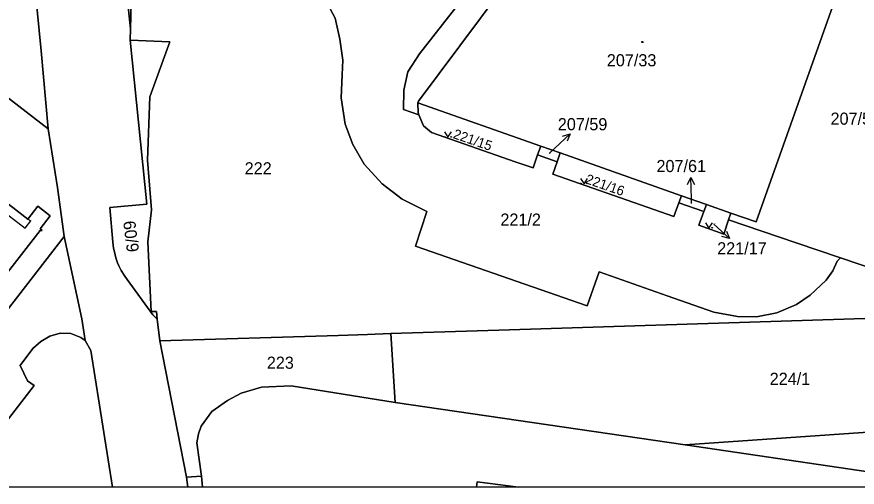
# Model space of a CAD drawing. Extents: x -598934 to -598196, y -1162208 to -1161502.
# Drawn here: x -598804.1 to -598686.2, y -1162207 to -1162140.9 of the extents above; entities that cross this region are included whole.
import ezdxf

# ---------------------------------------------------------------- set-up
doc = ezdxf.new("R2010")
doc.units = 0
for name, color, linetype in [('KN_CAR_KR', 7, 'Continuous'), ('KN_KULTURY', 7, 'Continuous'), ('KN_PARC_CIS_POM', 7, 'Continuous'), ('KN_PARC_CIS_POZ', 7, 'Continuous'), ('KN_PARC_CIS_STAV', 7, 'Continuous'), ('KN_PARC_PLOCHA', 7, 'Continuous'), ('PARC_C_SIPKA', 7, 'Continuous'), ('parcely_l', 7, 'Continuous')]:
    doc.layers.add(name, color=color, linetype=linetype)

msp = doc.modelspace()

# ---------------------------------------------------------------- linework, layer by layer
at = {"layer": 'KN_CAR_KR'}
for points in [[(-598839.09, -1162142.8), (-598802.95, -1162170.58)], [(-598802.95, -1162170.58), (-598802.17, -1162169.58)], [(-598802.58, -1162169.31), (-598802.17, -1162169.58)]]:
    msp.add_lwpolyline(points, dxfattribs=at)
at = {"layer": 'KN_KULTURY'}
for points in [[(-598744.13, -1162157.09), (-598743.63, -1162157.84), (-598743.13, -1162157.09)], [(-598725.03, -1162163.61), (-598724.53, -1162164.36), (-598724.03, -1162163.61)], [(-598707.49, -1162169.83), (-598706.99, -1162170.58), (-598706.49, -1162169.83)]]:
    msp.add_lwpolyline(points, dxfattribs=at)
for centre, radius in [((-598716.33, -1162144.46), 0.09), ((-598716.33, -1162144.46), 0.0398), ((-598744.08, -1162157.79), 0.05), ((-598743.18, -1162157.79), 0.05), ((-598724.98, -1162164.31), 0.05), ((-598724.08, -1162164.31), 0.05), ((-598707.44, -1162170.53), 0.05), ((-598706.54, -1162170.53), 0.05)]:
    msp.add_circle(centre, radius, dxfattribs=at)
at = {"layer": 'KN_PARC_PLOCHA'}
for points in [[(-598799.76, -1162156.64), (-598834.61, -1162129.69), (-598824.62, -1162116.72), (-598810.22, -1162098.19), (-598811.61, -1162092.7), (-598804.67, -1162105.09), (-598802.58, -1162126.61), (-598800.7, -1162145.7)], [(-598703.91, -1162168.47), (-598707.33, -1162167.27), (-598710.83, -1162166.04), (-598727.87, -1162160.04), (-598730.6, -1162159.08), (-598747.86, -1162153), (-598747.77, -1162152.75), (-598724.7, -1162121.85), (-598688.24, -1162134.71), (-598688.27, -1162134.81), (-598688.02, -1162134.9), (-598690.63, -1162142.27), (-598700.37, -1162169.72)], [(-598788.2, -1162142.62), (-598789.72, -1162127.94), (-598788.65, -1162126.56), (-598787.76, -1162126.06)], [(-598799.76, -1162156.64), (-598798.41, -1162164.9), (-598797.5, -1162171.77), (-598811.1, -1162189.32), (-598854.7, -1162155.77), (-598844.75, -1162142.82), (-598834.82, -1162129.94), (-598834.61, -1162129.69)], [(-598838.25, -1162141.69), (-598802.58, -1162169.31), (-598801.19, -1162167.5), (-598799.44, -1162168.84), (-598800.86, -1162170.68), (-598800.59, -1162170.9), (-598800.87, -1162170.93), (-598805.45, -1162176.82), (-598807.84, -1162174.87), (-598808.82, -1162176.03), (-598844.21, -1162148.75), (-598838.58, -1162141.4)], [(-598838.25, -1162141.69), (-598838.58, -1162141.4), (-598844.21, -1162148.75), (-598808.82, -1162176.03), (-598807.84, -1162174.87), (-598805.45, -1162176.82), (-598800.87, -1162170.93), (-598800.59, -1162170.9), (-598800.86, -1162170.68), (-598799.44, -1162168.84), (-598801.19, -1162167.5), (-598802.58, -1162169.31)], [(-598784.42, -1162183.36), (-598785.04, -1162182.78), (-598788.67, -1162177.78), (-598789.09, -1162177.19), (-598789.49, -1162176.52), (-598789.8, -1162175.88), (-598789.99, -1162175.45), (-598790.23, -1162174.78), (-598790.45, -1162173.91), (-598790.55, -1162173.41), (-598790.64, -1162172.58), (-598791.09, -1162167.68), (-598785.91, -1162167.24), (-598788.25, -1162144.2), (-598782.65, -1162144.42), (-598785.47, -1162152.15), (-598785.81, -1162161.06), (-598785.23, -1162168), (-598785.77, -1162172.5), (-598785.27, -1162182.29), (-598784.54, -1162182.31)], [(-598730.6, -1162159.08), (-598731.04, -1162160.32), (-598731.67, -1162162.11), (-598734.18, -1162161.26), (-598745.94, -1162157.18), (-598747.04, -1162156.21), (-598747.71, -1162154.66), (-598747.82, -1162154.41), (-598747.86, -1162153)], [(-598727.87, -1162160.04), (-598728.29, -1162161.26), (-598731.04, -1162160.32), (-598730.6, -1162159.08)], [(-598710.83, -1162166.04), (-598711.21, -1162167.06), (-598711.91, -1162168.96), (-598728.91, -1162163.03), (-598728.29, -1162161.26), (-598727.87, -1162160.04)], [(-598707.33, -1162167.27), (-598707.7, -1162168.26), (-598711.21, -1162167.06), (-598710.83, -1162166.04)], [(-598703.91, -1162168.47), (-598704.23, -1162169.44), (-598704.89, -1162171.42), (-598708.42, -1162170.17), (-598707.7, -1162168.26), (-598707.33, -1162167.27)], [(-598794.55, -1162186.38), (-598795.14, -1162185.93), (-598796.57, -1162185.37), (-598798.06, -1162185.34), (-598799.49, -1162185.74), (-598800.77, -1162186.51), (-598801.87, -1162187.51), (-598803.67, -1162189.86), (-598802.64, -1162192.04), (-598801.71, -1162192.7), (-598808.95, -1162202.06), (-598807.4, -1162203.24), (-598810.27, -1162206.96), (-598824.31, -1162206.96), (-598819.43, -1162200.35), (-598811.1, -1162189.32), (-598797.5, -1162171.77), (-598795.03, -1162183.32)], [(-598637.59, -1162191.43), (-598640.36, -1162196.15), (-598675.91, -1162198.62), (-598710.32, -1162201.02), (-598751.03, -1162195.05), (-598751.65, -1162185.4), (-598734.98, -1162184.85), (-598649.94, -1162182.16)], [(-598794.55, -1162186.38), (-598793.75, -1162187.77), (-598790.71, -1162206.96), (-598810.27, -1162206.96), (-598807.4, -1162203.24), (-598808.95, -1162202.06), (-598801.71, -1162192.7), (-598802.64, -1162192.04), (-598803.67, -1162189.86), (-598801.87, -1162187.51), (-598800.77, -1162186.51), (-598799.49, -1162185.74), (-598798.06, -1162185.34), (-598796.57, -1162185.37), (-598795.14, -1162185.93)], [(-598751.03, -1162195.05), (-598765.65, -1162192.75), (-598769.79, -1162192.92), (-598772.64, -1162193.77), (-598774.57, -1162194.79), (-598776.78, -1162196.32), (-598778.25, -1162198.37), (-598778.65, -1162199.46), (-598778.88, -1162200.74), (-598778.24, -1162205.41), (-598780.34, -1162205.55), (-598784.09, -1162186.4), (-598759.02, -1162185.64), (-598754.92, -1162185.54), (-598751.65, -1162185.4)], [(-598710.32, -1162201.02), (-598670.03, -1162206.96), (-598733.71, -1162206.96), (-598739.53, -1162206.22), (-598739.63, -1162206.96), (-598778.08, -1162206.96), (-598778.24, -1162205.41), (-598778.88, -1162200.74), (-598778.65, -1162199.46), (-598778.25, -1162198.37), (-598776.78, -1162196.32), (-598774.57, -1162194.79), (-598772.64, -1162193.77), (-598769.79, -1162192.92), (-598765.65, -1162192.75), (-598751.03, -1162195.05)], [(-598644.44, -1162206.46), (-598645.09, -1162206.69), (-598645.75, -1162206.96), (-598670.03, -1162206.96), (-598710.32, -1162201.02), (-598675.91, -1162198.62), (-598659.7, -1162200.73), (-598657.73, -1162201.01), (-598655.73, -1162201.15), (-598653.65, -1162201.11), (-598651.64, -1162200.99), (-598650.11, -1162200.72), (-598648.68, -1162200.45), (-598646.99, -1162199.85), (-598645.81, -1162199.36), (-598644.01, -1162198.5), (-598642.51, -1162197.6), (-598641.44, -1162196.99), (-598640.36, -1162196.15), (-598642.44, -1162199.78)], [(-598778.08, -1162206.96), (-598780.15, -1162206.96), (-598780.34, -1162205.55), (-598778.24, -1162205.41)], [(-598733.71, -1162206.96), (-598739.63, -1162206.96), (-598739.53, -1162206.22)]]:
    msp.add_lwpolyline(points, close=True, dxfattribs=at)
for points in [[(-598683.41, -1162176.51), (-598688.54, -1162174.77), (-598694.76, -1162172.66), (-598704.23, -1162169.44), (-598703.91, -1162168.47), (-598700.37, -1162169.72), (-598690.63, -1162142.27), (-598688.02, -1162134.9), (-598688.27, -1162134.81), (-598688.24, -1162134.71), (-598724.7, -1162121.85), (-598747.77, -1162152.75), (-598747.86, -1162153), (-598747.82, -1162154.41), (-598747.71, -1162154.66), (-598749.88, -1162153.92), (-598749.84, -1162151.21), (-598749.26, -1162148.63), (-598747.6, -1162146.12), (-598727.76, -1162120.71), (-598725.34, -1162117.61), (-598720.2, -1162119.59), (-598669.65, -1162137.35)], [(-598727.76, -1162120.71), (-598747.6, -1162146.12), (-598749.26, -1162148.63), (-598749.84, -1162151.21), (-598749.88, -1162153.92), (-598747.71, -1162154.66), (-598747.04, -1162156.21), (-598745.94, -1162157.18), (-598734.18, -1162161.26), (-598731.67, -1162162.11), (-598731.04, -1162160.32), (-598728.29, -1162161.26), (-598728.91, -1162163.03), (-598711.91, -1162168.96), (-598711.21, -1162167.06), (-598707.7, -1162168.26), (-598708.42, -1162170.17), (-598704.89, -1162171.42), (-598704.23, -1162169.44), (-598694.76, -1162172.66), (-598688.54, -1162174.77), (-598688.98, -1162175.23), (-598689.63, -1162176.57), (-598690.56, -1162177.9), (-598692.77, -1162180), (-598694.69, -1162181.29), (-598697.45, -1162182.48), (-598700.32, -1162183.05), (-598702.97, -1162183.01), (-598706.3, -1162182.38), (-598712.85, -1162180.09), (-598722.4, -1162176.73), (-598724.07, -1162181.51), (-598748.2, -1162173.12), (-598746.58, -1162168.25), (-598750.04, -1162166.52), (-598752.86, -1162164.39), (-598755.4, -1162161.6), (-598756.98, -1162158.83), (-598758.07, -1162156.01), (-598758.6, -1162152.3), (-598758.48, -1162149.06), (-598758.4, -1162147), (-598758.8, -1162144.07), (-598759.45, -1162141.1), (-598760.83, -1162138.55)], [(-598649.94, -1162182.16), (-598734.98, -1162184.85), (-598751.65, -1162185.4), (-598754.92, -1162185.54), (-598759.02, -1162185.64), (-598784.09, -1162186.4), (-598784.42, -1162183.36), (-598784.54, -1162182.31), (-598785.27, -1162182.29), (-598785.77, -1162172.5), (-598785.23, -1162168), (-598785.81, -1162161.06), (-598785.47, -1162152.15), (-598782.65, -1162144.42), (-598788.25, -1162144.2), (-598788.2, -1162142.62), (-598787.76, -1162126.06)], [(-598789.72, -1162127.94), (-598788.2, -1162142.62), (-598788.25, -1162144.2), (-598785.91, -1162167.24), (-598791.09, -1162167.68), (-598790.64, -1162172.58), (-598790.55, -1162173.41), (-598790.45, -1162173.91), (-598790.23, -1162174.78), (-598789.99, -1162175.45), (-598789.8, -1162175.88), (-598789.49, -1162176.52), (-598789.09, -1162177.19), (-598788.67, -1162177.78), (-598785.04, -1162182.78), (-598784.42, -1162183.36), (-598784.09, -1162186.4), (-598780.34, -1162205.55), (-598780.15, -1162206.96), (-598790.71, -1162206.96), (-598793.75, -1162187.77), (-598794.55, -1162186.38), (-598795.03, -1162183.32), (-598797.5, -1162171.77), (-598798.41, -1162164.9), (-598799.76, -1162156.64), (-598800.7, -1162145.7), (-598802.58, -1162126.61)], [(-598760.83, -1162138.55), (-598759.45, -1162141.1), (-598758.8, -1162144.07), (-598758.4, -1162147), (-598758.48, -1162149.06), (-598758.6, -1162152.3), (-598758.07, -1162156.01), (-598756.98, -1162158.83), (-598755.4, -1162161.6), (-598752.86, -1162164.39), (-598750.04, -1162166.52), (-598746.58, -1162168.25), (-598748.2, -1162173.12), (-598724.07, -1162181.51), (-598722.4, -1162176.73), (-598712.85, -1162180.09), (-598706.3, -1162182.38), (-598702.97, -1162183.01), (-598700.32, -1162183.05), (-598697.45, -1162182.48), (-598694.69, -1162181.29), (-598692.77, -1162180), (-598690.56, -1162177.9), (-598689.63, -1162176.57), (-598688.98, -1162175.23), (-598688.54, -1162174.77), (-598683.41, -1162176.51)]]:
    msp.add_lwpolyline(points, dxfattribs=at)
at = {"layer": 'PARC_C_SIPKA'}
for points in [[(-598729.44, -1162160.1), (-598728.68, -1162159.4), (-598726.48, -1162157.36)], [(-598727.56, -1162157.67), (-598726.48, -1162157.36), (-598726.88, -1162158.4)], [(-598710.01, -1162164.48), (-598709.53, -1162163.47), (-598709.01, -1162164.46)], [(-598709.44, -1162167.12), (-598709.46, -1162166.47), (-598709.53, -1162163.47)], [(-598706.33, -1162170.03), (-598704.12, -1162172.06)], [(-598704.52, -1162171.02), (-598704.12, -1162172.06), (-598705.2, -1162171.75)]]:
    msp.add_lwpolyline(points, dxfattribs=at)
at = {"layer": 'parcely_l'}
for points in [[(-598799.76, -1162156.64), (-598800.7, -1162145.7), (-598802.58, -1162126.61), (-598804.67, -1162105.09), (-598811.61, -1162092.7)], [(-598747.71, -1162154.66), (-598749.88, -1162153.92), (-598749.84, -1162151.21), (-598749.26, -1162148.63), (-598747.6, -1162146.12), (-598727.76, -1162120.71)], [(-598703.91, -1162168.47), (-598700.37, -1162169.72), (-598690.63, -1162142.27), (-598688.02, -1162134.9), (-598688.27, -1162134.81), (-598688.24, -1162134.71), (-598724.7, -1162121.85), (-598747.77, -1162152.75), (-598747.86, -1162153)], [(-598787.76, -1162126.06), (-598788.2, -1162142.62)], [(-598789.72, -1162127.94), (-598788.2, -1162142.62)], [(-598834.61, -1162129.69), (-598799.76, -1162156.64)], [(-598688.54, -1162174.77), (-598688.98, -1162175.23), (-598689.63, -1162176.57), (-598690.56, -1162177.9), (-598692.77, -1162180), (-598694.69, -1162181.29), (-598697.45, -1162182.48), (-598700.32, -1162183.05), (-598702.97, -1162183.01), (-598706.3, -1162182.38), (-598712.85, -1162180.09), (-598722.4, -1162176.73), (-598724.07, -1162181.51), (-598748.2, -1162173.12), (-598746.58, -1162168.25), (-598750.04, -1162166.52), (-598752.86, -1162164.39), (-598755.4, -1162161.6), (-598756.98, -1162158.83), (-598758.07, -1162156.01), (-598758.6, -1162152.3), (-598758.48, -1162149.06), (-598758.4, -1162147), (-598758.8, -1162144.07), (-598759.45, -1162141.1), (-598760.83, -1162138.55)], [(-598838.25, -1162141.69), (-598838.58, -1162141.4), (-598844.21, -1162148.75), (-598808.82, -1162176.03), (-598807.84, -1162174.87), (-598805.45, -1162176.82), (-598800.87, -1162170.93), (-598800.59, -1162170.9), (-598800.86, -1162170.68), (-598799.44, -1162168.84), (-598801.19, -1162167.5), (-598802.58, -1162169.31), (-598838.25, -1162141.69)], [(-598788.2, -1162142.62), (-598788.25, -1162144.2)], [(-598788.25, -1162144.2), (-598785.91, -1162167.24), (-598791.09, -1162167.68), (-598790.64, -1162172.58), (-598790.55, -1162173.41), (-598790.45, -1162173.91), (-598790.23, -1162174.78), (-598789.99, -1162175.45), (-598789.8, -1162175.88), (-598789.49, -1162176.52), (-598789.09, -1162177.19), (-598788.67, -1162177.78), (-598785.04, -1162182.78), (-598784.42, -1162183.36)], [(-598784.42, -1162183.36), (-598784.54, -1162182.31), (-598785.27, -1162182.29), (-598785.77, -1162172.5), (-598785.23, -1162168), (-598785.81, -1162161.06), (-598785.47, -1162152.15), (-598782.65, -1162144.42), (-598788.25, -1162144.2)], [(-598747.86, -1162153), (-598747.82, -1162154.41), (-598747.71, -1162154.66)], [(-598730.6, -1162159.08), (-598747.86, -1162153)], [(-598747.71, -1162154.66), (-598747.04, -1162156.21), (-598745.94, -1162157.18), (-598734.18, -1162161.26), (-598731.67, -1162162.11), (-598731.04, -1162160.32)], [(-598797.5, -1162171.77), (-598798.41, -1162164.9), (-598799.76, -1162156.64)], [(-598731.04, -1162160.32), (-598730.6, -1162159.08)], [(-598727.87, -1162160.04), (-598730.6, -1162159.08)], [(-598728.29, -1162161.26), (-598731.04, -1162160.32)], [(-598728.29, -1162161.26), (-598727.87, -1162160.04)], [(-598727.87, -1162160.04), (-598710.83, -1162166.04)], [(-598711.21, -1162167.06), (-598711.91, -1162168.96), (-598728.91, -1162163.03), (-598728.29, -1162161.26)], [(-598711.21, -1162167.06), (-598710.83, -1162166.04)], [(-598710.83, -1162166.04), (-598707.33, -1162167.27)], [(-598707.7, -1162168.26), (-598711.21, -1162167.06)], [(-598707.33, -1162167.27), (-598707.7, -1162168.26)], [(-598703.91, -1162168.47), (-598707.33, -1162167.27)], [(-598707.7, -1162168.26), (-598708.42, -1162170.17), (-598704.89, -1162171.42), (-598704.23, -1162169.44)], [(-598704.23, -1162169.44), (-598703.91, -1162168.47)], [(-598688.54, -1162174.77), (-598694.76, -1162172.66), (-598704.23, -1162169.44)], [(-598811.1, -1162189.32), (-598797.5, -1162171.77)], [(-598797.5, -1162171.77), (-598795.03, -1162183.32), (-598794.55, -1162186.38)], [(-598682.83, -1162174.86), (-598683.41, -1162176.51), (-598688.54, -1162174.77)], [(-598751.65, -1162185.4), (-598734.98, -1162184.85), (-598649.94, -1162182.16)], [(-598784.42, -1162183.36), (-598784.09, -1162186.4)], [(-598794.55, -1162186.38), (-598795.14, -1162185.93), (-598796.57, -1162185.37), (-598798.06, -1162185.34), (-598799.49, -1162185.74), (-598800.77, -1162186.51), (-598801.87, -1162187.51), (-598803.67, -1162189.86), (-598802.64, -1162192.04), (-598801.71, -1162192.7), (-598808.95, -1162202.06), (-598807.4, -1162203.24), (-598810.27, -1162206.96)], [(-598784.09, -1162186.4), (-598759.02, -1162185.64), (-598754.92, -1162185.54), (-598751.65, -1162185.4)], [(-598751.65, -1162185.4), (-598751.03, -1162195.05)], [(-598790.71, -1162206.96), (-598793.75, -1162187.77), (-598794.55, -1162186.38)], [(-598784.09, -1162186.4), (-598780.34, -1162205.55)], [(-598751.03, -1162195.05), (-598765.65, -1162192.75), (-598769.79, -1162192.92), (-598772.64, -1162193.77), (-598774.57, -1162194.79), (-598776.78, -1162196.32), (-598778.25, -1162198.37), (-598778.65, -1162199.46), (-598778.88, -1162200.74), (-598778.24, -1162205.41)], [(-598710.32, -1162201.02), (-598751.03, -1162195.05)], [(-598710.32, -1162201.02), (-598675.91, -1162198.62)], [(-598670.03, -1162206.96), (-598710.32, -1162201.02)], [(-598780.34, -1162205.55), (-598778.24, -1162205.41)], [(-598778.24, -1162205.41), (-598778.08, -1162206.96)], [(-598780.15, -1162206.96), (-598780.34, -1162205.55)], [(-598739.63, -1162206.96), (-598739.53, -1162206.22), (-598733.71, -1162206.96)], [(-598790.71, -1162206.96), (-598810.27, -1162206.96)], [(-598780.15, -1162206.96), (-598790.71, -1162206.96)], [(-598778.08, -1162206.96), (-598780.15, -1162206.96)], [(-598739.63, -1162206.96), (-598778.08, -1162206.96)], [(-598733.71, -1162206.96), (-598739.63, -1162206.96)], [(-598670.03, -1162206.96), (-598733.71, -1162206.96)]]:
    msp.add_lwpolyline(points, dxfattribs=at)

# ---------------------------------------------------------------- texts
at = {"layer": 'KN_PARC_CIS_POM'}
for s, p in [('207/59', (-598729.57, -1162160.1)), ('207/61', (-598709.57, -1162167.12)), ('221/17', (-598706.46, -1162170.03))]:
    msp.add_text(s, height=0.1, dxfattribs=at).set_placement(p)
at = {"layer": 'KN_PARC_CIS_POZ'}
for s, p in [('207/55', (-598689.93, -1162156.07)), ('207/59', (-598728.21, -1162156.85)), ('222', (-598772.16, -1162163.04)), ('207/61', (-598714.36, -1162162.72)), ('221/2', (-598736.27, -1162170.24)), ('221/17', (-598705.84, -1162174.27)), ('223', (-598769.05, -1162190.33)), ('224/1', (-598698.47, -1162192.59))]:
    msp.add_text(s, height=1.7, dxfattribs=at).set_placement(p)
for s, height, rotation, p in [('221/15', 1.37, 341.0307, (-598743.01, -1162157.93)), ('221/16', 1.37, 340.7768, (-598724.44, -1162164.25)), ('60/9', 1.7, 277.2011, (-598789.22, -1162169.66))]:
    msp.add_text(s, height=height, rotation=rotation, dxfattribs=at).set_placement(p)
at = {"layer": 'KN_PARC_CIS_STAV'}
msp.add_text('207/33', height=1.7, dxfattribs=at).set_placement((-598721.33, -1162147.87))

doc.saveas('drawing.dxf')
